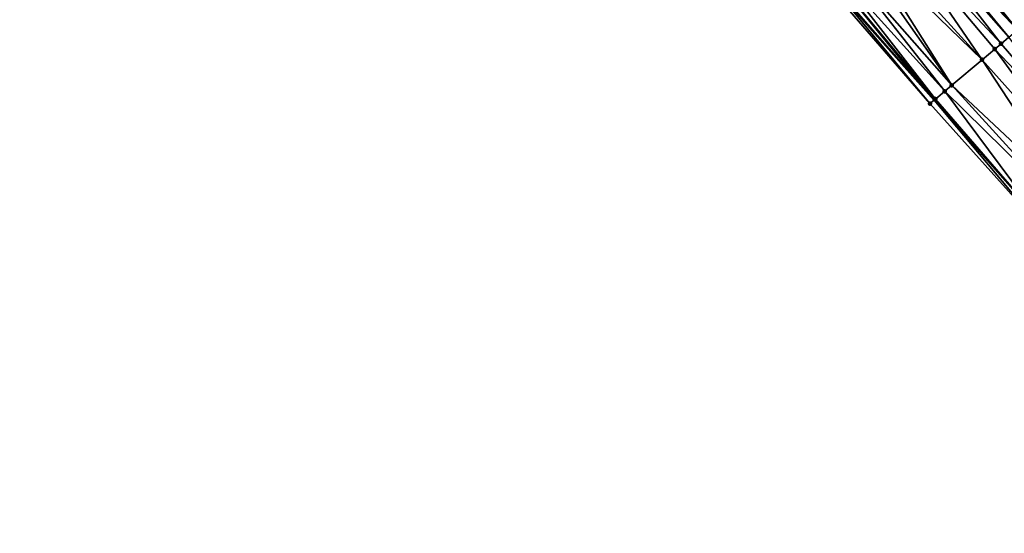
# Model space of a CAD drawing. Header units: feet. Extents: x 2004186 to 2014793, y 836912 to 864902.
# Tile 426 of 656: x 2008365 to 2008484, y 850624 to 850686. Entities that reach past the tile are written whole.
import ezdxf

# ---------------------------------------------------------------- set-up
doc = ezdxf.new("R2010")
doc.units = ezdxf.units.FT
doc.header["$LTSCALE"] = 100
doc.header["$MEASUREMENT"] = 0
for name, color, linetype, lineweight in [('EP_Travel Lane', 5, 'Continuous', 40), ('Road Shots', 4, 'Continuous', 200), ('Road X-Section', 30, 'Continuous', 13)]:
    doc.layers.add(name, color=color, linetype=linetype, lineweight=lineweight)
doc.layers.add('I-77 SB_MM21-27-Surface-Border', color=7, linetype='Continuous')
doc.layers.add('I-77 SB_MM21-27-Surface-TIN', color=7, linetype='Continuous')

msp = doc.modelspace()

# ---------------------------------------------------------------- linework, layer by layer
at = {"layer": 'EP_Travel Lane'}
msp.add_polyline3d([(2008527.697784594, 850615.8294340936, 428.97344328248), (2008514.753793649, 850631.0755985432, 429.0991337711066), (2008501.809581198, 850646.3220238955, 429.131915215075), (2008488.632730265, 850661.3927409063, 429.1752030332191), (2008475.369676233, 850676.3709451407, 429.190805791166), (2008462.106707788, 850691.3490527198, 429.2525368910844), (2008448.843834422, 850706.3270529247, 429.3657356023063), (2008444.203606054, 850711.5673458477, 429.394913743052)], dxfattribs=at)
at = {"layer": 'I-77 SB_MM21-27-Surface-Border', "color": 3, "linetype": 'ByBlock', "lineweight": -2}
msp.add_polyline3d([(2008527.59071015, 850615.7392246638, 428.9704999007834), (2008514.600691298, 850630.946596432, 429.0979360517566), (2008501.664380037, 850646.1996936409, 429.1277883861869), (2008488.226903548, 850661.0512531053, 429.1677871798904), (2008474.878458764, 850675.9575898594, 429.1857798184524), (2008461.798098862, 850691.0893898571, 429.2414532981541), (2008448.780580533, 850706.2738255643, 429.3650213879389), (2008444.182241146, 850711.5493623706, 429.3944395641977), (2008436.583452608, 850722.1429721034, 429.4927287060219), (2008425.998481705, 850739.3747940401, 429.6771073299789), (2008416.484405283, 850757.5083837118, 429.8139452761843), (2008405.593145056, 850774.4829372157, 429.8849395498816), (2008392.55973734, 850789.6543811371, 429.9084286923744), (2008379.679431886, 850804.9545096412, 429.9717970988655), (2008366.95222463, 850820.3833275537, 430.0734191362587), (2008354.225158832, 850835.8119774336, 430.2312749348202), (2008342.110780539, 850851.7643783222, 430.3087367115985), (2008330.001785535, 850867.7133945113, 430.3576592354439), (2008317.145100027, 850883.033301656, 430.4390062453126), (2008303.488193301, 850897.6800516, 430.5276311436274), (2008290.613956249, 850912.9853251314, 430.585426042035), (2008277.739760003, 850928.2905501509, 430.6582145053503)], dxfattribs=at)
at = {"layer": 'I-77 SB_MM21-27-Surface-TIN', "color": 128, "linetype": 'ByBlock', "lineweight": -2}
for points in [[(2008486.233095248, 850685.5118778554, 429.4503420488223), (2008474.273802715, 850701.5869756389, 429.5369372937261), (2008472.896519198, 850700.4280579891, 429.507867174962)], [(2008486.998245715, 850686.1557293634, 429.4625690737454), (2008474.273802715, 850701.5869756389, 429.5369372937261), (2008486.233095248, 850685.5118778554, 429.4503420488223)], [(2008472.437430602, 850700.0417450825, 429.5014671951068), (2008471.672302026, 850699.3978675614, 429.5014233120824), (2008485.462920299, 850684.863777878, 429.4436608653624)], [(2008472.437430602, 850700.0417450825, 429.5014671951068), (2008485.462920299, 850684.863777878, 429.4436608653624), (2008472.464926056, 850700.0648818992, 429.5018504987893)], [(2008472.896519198, 850700.4280579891, 429.507867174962), (2008472.464926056, 850700.0648818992, 429.5018504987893), (2008485.462920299, 850684.863777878, 429.4436608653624)], [(2008486.233095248, 850685.5118778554, 429.4503420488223), (2008472.896519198, 850700.4280579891, 429.507867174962), (2008485.462920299, 850684.863777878, 429.4436608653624)], [(2008471.21321574, 850699.0115519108, 429.4963088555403), (2008469.835935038, 850697.8526309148, 429.4688062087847), (2008483.478583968, 850683.193976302, 429.4232473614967)], [(2008471.672302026, 850699.3978675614, 429.5014233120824), (2008471.21321574, 850699.0115519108, 429.4963088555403), (2008484.396758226, 850683.9666055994, 429.4344120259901)], [(2008471.21321574, 850699.0115519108, 429.4963088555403), (2008483.478583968, 850683.193976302, 429.4232473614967), (2008484.396758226, 850683.9666055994, 429.4344120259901)], [(2008471.672302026, 850699.3978675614, 429.5014233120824), (2008484.396758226, 850683.9666055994, 429.4344120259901), (2008485.462920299, 850684.863777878, 429.4436608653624)], [(2008469.835935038, 850697.8526309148, 429.4688062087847), (2008467.693478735, 850696.049888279, 429.4150823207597), (2008481.183086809, 850681.2624761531, 429.3610944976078)], [(2008469.835935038, 850697.8526309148, 429.4688062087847), (2008482.713425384, 850682.5501344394, 429.4065020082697), (2008483.478583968, 850683.193976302, 429.4232473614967)], [(2008469.835935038, 850697.8526309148, 429.4688062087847), (2008481.183086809, 850681.2624761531, 429.3610944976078), (2008482.713425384, 850682.5501344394, 429.4065020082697)], [(2008466.775290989, 850695.277275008, 429.3964069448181), (2008466.010127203, 850694.6334393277, 429.3767630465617), (2008477.510287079, 850678.1720809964, 429.2592695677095)], [(2008467.693478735, 850696.049888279, 429.4150823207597), (2008466.775290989, 850695.277275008, 429.3964069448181), (2008481.183086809, 850681.2624761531, 429.3610944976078)], [(2008466.775290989, 850695.277275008, 429.3964069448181), (2008477.510287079, 850678.1720809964, 429.2592695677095), (2008481.183086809, 850681.2624761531, 429.3610944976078)], [(2008466.010127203, 850694.6334393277, 429.3767630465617), (2008464.326738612, 850693.2170344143, 429.3178143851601), (2008477.510287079, 850678.1720809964, 429.2592695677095)], [(2008476.653543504, 850677.4511829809, 429.2383428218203), (2008464.326738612, 850693.2170344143, 429.3178143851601), (2008463.25550294, 850692.3156720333, 429.2867658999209)], [(2008476.653543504, 850677.4511829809, 429.2383428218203), (2008477.510287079, 850678.1720809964, 429.2592695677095), (2008464.326738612, 850693.2170344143, 429.3178143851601)], [(2008462.198858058, 850691.426587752, 429.2558464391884), (2008462.106707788, 850691.3490527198, 429.2525368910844), (2008475.369676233, 850676.3709451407, 429.190805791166)], [(2008462.754591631, 850691.8941959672, 429.2716298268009), (2008462.198858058, 850691.426587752, 429.2558464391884), (2008475.369676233, 850676.3709451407, 429.190805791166)], [(2008462.754591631, 850691.8941959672, 429.2716298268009), (2008475.539802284, 850676.5141047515, 429.1925464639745), (2008463.25550294, 850692.3156720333, 429.2867658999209)], [(2008462.754591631, 850691.8941959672, 429.2716298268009), (2008475.369676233, 850676.3709451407, 429.190805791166), (2008475.539802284, 850676.5141047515, 429.1925464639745)], [(2008476.653543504, 850677.4511829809, 429.2383428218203), (2008463.25550294, 850692.3156720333, 429.2867658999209), (2008475.539802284, 850676.5141047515, 429.1925464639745)], [(2008461.798098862, 850691.0893898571, 429.2414532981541), (2008474.878458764, 850675.9575898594, 429.1857798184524), (2008462.106707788, 850691.3490527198, 429.2525368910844)], [(2008474.878458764, 850675.9575898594, 429.1857798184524), (2008475.369676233, 850676.3709451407, 429.190805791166), (2008462.106707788, 850691.3490527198, 429.2525368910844)], [(2008496.509143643, 850668.0202035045, 429.3851515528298), (2008483.478583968, 850683.193976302, 429.4232473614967), (2008482.713425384, 850682.5501344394, 429.4065020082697)], [(2008496.509143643, 850668.0202035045, 429.3851515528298), (2008484.396758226, 850683.9666055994, 429.4344120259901), (2008483.478583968, 850683.193976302, 429.4232473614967)], [(2008494.519697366, 850666.3462550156, 429.3227033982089), (2008482.713425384, 850682.5501344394, 429.4065020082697), (2008481.183086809, 850681.2624761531, 429.3610944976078)], [(2008496.509143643, 850668.0202035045, 429.3851515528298), (2008482.713425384, 850682.5501344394, 429.4065020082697), (2008494.519697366, 850666.3462550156, 429.3227033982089)], [(2008492.224184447, 850664.4147735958, 429.2517693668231), (2008481.183086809, 850681.2624761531, 429.3610944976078), (2008477.510287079, 850678.1720809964, 429.2592695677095)], [(2008494.519697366, 850666.3462550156, 429.3227033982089), (2008481.183086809, 850681.2624761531, 429.3610944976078), (2008492.224184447, 850664.4147735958, 429.2517693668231)], [(2008476.653543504, 850677.4511829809, 429.2383428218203), (2008475.539802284, 850676.5141047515, 429.1925464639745), (2008488.632730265, 850661.3927409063, 429.1752030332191)], [(2008490.999919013, 850663.384640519, 429.2184597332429), (2008477.510287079, 850678.1720809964, 429.2592695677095), (2008476.653543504, 850677.4511829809, 429.2383428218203)], [(2008490.999919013, 850663.384640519, 429.2184597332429), (2008476.653543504, 850677.4511829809, 429.2383428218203), (2008488.632730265, 850661.3927409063, 429.1752030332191)], [(2008492.224184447, 850664.4147735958, 429.2517693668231), (2008477.510287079, 850678.1720809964, 429.2592695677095), (2008490.999919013, 850663.384640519, 429.2184597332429)], [(2008488.226903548, 850661.0512531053, 429.1677871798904), (2008475.369676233, 850676.3709451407, 429.190805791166), (2008474.878458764, 850675.9575898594, 429.1857798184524)], [(2008475.539802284, 850676.5141047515, 429.1925464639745), (2008475.369676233, 850676.3709451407, 429.190805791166), (2008488.632730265, 850661.3927409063, 429.1752030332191)], [(2008488.226903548, 850661.0512531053, 429.1677871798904), (2008488.632730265, 850661.3927409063, 429.1752030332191), (2008475.369676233, 850676.3709451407, 429.190805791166)]]:
    msp.add_3dface(points, dxfattribs=at)
at = {"layer": 'Road Shots', "lineweight": 100}
for p in [(2008483.478583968, 850683.193976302, 429.4232473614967), (2008482.713425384, 850682.5501344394, 429.4065020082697), (2008481.183086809, 850681.2624761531, 429.3610944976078), (2008476.653543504, 850677.4511829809, 429.2383428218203), (2008477.510287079, 850678.1720809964, 429.2592695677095), (2008474.878458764, 850675.9575898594, 429.1857798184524), (2008475.539802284, 850676.5141047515, 429.1925464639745)]:
    msp.add_point(p, dxfattribs=at)
at = {"layer": 'Road X-Section', "extrusion": (-0.643875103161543, 0.7651255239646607, 0.002790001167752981), "elevation": -642331.8843610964, "flags": 128}
msp.add_lwpolyline([(-2084472.576594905, 2221.301132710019), (-2084473.440935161, 2221.307899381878), (-2084474.896454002, 2221.353695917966), (-2084476.016143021, 2221.374622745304), (-2084480.816143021, 2221.476448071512), (-2084482.81614302, 2221.521855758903), (-2084483.816143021, 2221.538601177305), (-2084485.016143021, 2221.549765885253), (-2084487.416143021, 2221.565695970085), (-2084488.41614302, 2221.577923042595), (-2084491.416143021, 2221.632084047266), (-2084493.616143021, 2221.661933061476), (-2084495.216143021, 2221.678329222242), (-2084498.01614302, 2221.695553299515), (-2084499.016143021, 2221.694666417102), (-2084502.016143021, 2221.676150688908), (-2084503.216143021, 2221.668358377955), (-2084504.616143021, 2221.661519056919), (-2084506.816143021, 2221.641375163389), (-2084509.416143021, 2221.611256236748), (-2084511.616143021, 2221.573601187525), (-2084512.816143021, 2221.549434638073)], dxfattribs=at)

doc.saveas('drawing.dxf')
